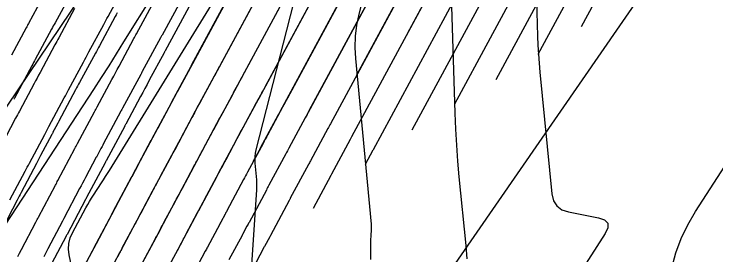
# Model space of a CAD drawing. Extents: x 1005228 to 1008882, y 1883389 to 1885754.
# Drawn here: x 1008436.1 to 1008520.4, y 1884925.7 to 1884954.6 of the extents above; entities that cross this region are included whole.
import ezdxf

# ---------------------------------------------------------------- set-up
doc = ezdxf.new("R2010")
doc.units = 0
for name, color, linetype in [('ATDIMS', 7, 'Continuous'), ('C-ANNO-NOTE', 7, 'Continuous'), ('R_Erosion', 7, 'Continuous'), ('S_BRIDGE', 7, 'Continuous'), ('TSOBSTACLE', 7, 'Continuous')]:
    doc.layers.add(name, color=color, linetype=linetype)

msp = doc.modelspace()

# ---------------------------------------------------------------- linework, layer by layer
at = {"layer": 'ATDIMS'}
for points in [[(1008509.375, 1884999.441), (1008507.141, 1884995.533), (1008507.055, 1884995.382), (1008506.882, 1884995.079), (1008504.703, 1884991.266), (1008504.666, 1884991.202), (1008504.63, 1884991.137), (1008504.593, 1884991.073), (1008504.556, 1884991.009), (1008504.262, 1884990.493), (1008502.198, 1884986.875), (1008501.684, 1884985.973), (1008498.303, 1884980.046), (1008498.277, 1884980), (1008498.251, 1884979.955), (1008498.226, 1884979.909), (1008498.201, 1884979.863), (1008483.318, 1884952.245)], [(1008435.614, 1884932.283), (1008437.443, 1884935.741), (1008437.57, 1884935.982), (1008437.697, 1884936.223), (1008437.825, 1884936.464), (1008437.953, 1884936.704), (1008439.787, 1884940.157), (1008439.915, 1884940.398), (1008440.043, 1884940.639), (1008440.171, 1884940.88), (1008440.3, 1884941.12), (1008442.139, 1884944.568), (1008442.268, 1884944.809), (1008442.397, 1884945.05), (1008442.526, 1884945.291), (1008442.655, 1884945.531), (1008444.427, 1884948.836), (1008444.594, 1884949.146), (1008444.76, 1884949.456), (1008444.927, 1884949.766), (1008445.093, 1884950.076), (1008446.873, 1884953.378), (1008447.002, 1884953.618), (1008447.132, 1884953.858), (1008447.261, 1884954.098), (1008447.391, 1884954.338), (1008469.421, 1884995.125)], [(1008475.561, 1884992.07), (1008453.873, 1884952.102), (1008453.827, 1884952.017), (1008453.781, 1884951.932), (1008453.735, 1884951.848), (1008453.689, 1884951.763), (1008451.493, 1884947.707), (1008451.446, 1884947.621), (1008451.4, 1884947.536), (1008451.354, 1884947.45), (1008451.308, 1884947.365), (1008449.124, 1884943.304), (1008449.078, 1884943.218), (1008449.032, 1884943.132), (1008448.986, 1884943.047), (1008448.94, 1884942.961), (1008446.819, 1884938.99), (1008446.748, 1884938.856), (1008446.676, 1884938.722), (1008446.605, 1884938.588), (1008446.533, 1884938.454), (1008446.026, 1884937.5), (1008445.987, 1884937.426), (1008445.974, 1884937.401), (1008444.686, 1884934.969), (1008444.51, 1884934.637), (1008444.334, 1884934.304), (1008444.159, 1884933.972), (1008443.984, 1884933.639), (1008442.094, 1884930.049), (1008442.049, 1884929.965), (1008442.005, 1884929.88), (1008441.96, 1884929.795), (1008441.916, 1884929.71), (1008440.179, 1884926.387), (1008439.934, 1884925.917), (1008439.69, 1884925.448)], [(1008451.026, 1884923.752), (1008453.055, 1884927.578), (1008453.143, 1884927.744), (1008453.231, 1884927.91), (1008453.319, 1884928.075), (1008453.407, 1884928.241), (1008455.371, 1884931.932), (1008455.475, 1884932.128), (1008455.58, 1884932.324), (1008455.684, 1884932.519), (1008455.789, 1884932.715), (1008457.698, 1884936.291), (1008457.817, 1884936.513), (1008457.935, 1884936.734), (1008458.054, 1884936.955), (1008458.172, 1884937.177), (1008460.015, 1884940.615), (1008460.156, 1884940.878), (1008460.297, 1884941.141), (1008460.439, 1884941.404), (1008460.58, 1884941.667), (1008462.356, 1884944.969), (1008462.511, 1884945.257), (1008462.666, 1884945.544), (1008462.821, 1884945.832), (1008462.976, 1884946.119), (1008484.933, 1884986.864)], [(1008490.289, 1884984.154), (1008468.932, 1884944.523), (1008468.786, 1884944.252), (1008468.64, 1884943.981), (1008468.493, 1884943.709), (1008468.347, 1884943.438), (1008466.536, 1884940.074), (1008466.403, 1884939.826), (1008466.269, 1884939.578), (1008466.136, 1884939.33), (1008466.003, 1884939.082), (1008464.143, 1884935.615), (1008464.024, 1884935.394), (1008463.905, 1884935.172), (1008463.787, 1884934.951), (1008463.668, 1884934.729), (1008461.659, 1884930.97), (1008461.603, 1884930.866), (1008461.548, 1884930.763), (1008461.493, 1884930.659), (1008461.437, 1884930.555), (1008460.929, 1884929.602), (1008460.87, 1884929.492), (1008460.811, 1884929.382), (1008459.328, 1884926.595), (1008459.262, 1884926.472), (1008459.197, 1884926.35), (1008459.132, 1884926.227), (1008459.067, 1884926.105), (1008457.003, 1884922.216)], [(1008483.913, 1884940.701), (1008503.486, 1884977.021)]]:
    msp.add_lwpolyline(points, dxfattribs=at)
at = {"layer": 'C-ANNO-NOTE'}
for points in [[(1008488.403, 1884962.037), (1008489.016, 1884942.702), (1008489.093, 1884940.785), (1008489.202, 1884938.869), (1008489.343, 1884936.956), (1008489.516, 1884935.045), (1008490.332, 1884926.796), (1008490.46, 1884925.189)], [(1008478.9, 1884960.128), (1008477.491, 1884954.597), (1008477.214, 1884953.278), (1008477.053, 1884951.95), (1008477.007, 1884950.613), (1008477.077, 1884949.267), (1008478.963, 1884929.371), (1008478.976, 1884929.199), (1008478.982, 1884929.026), (1008478.981, 1884928.853), (1008478.973, 1884928.681), (1008478.929, 1884927.989), (1008478.919, 1884927.816), (1008478.911, 1884927.643), (1008478.907, 1884927.47), (1008478.904, 1884927.297), (1008478.892, 1884925.114)], [(1008444.177, 1884956.845), (1008426.347, 1884930.41)], [(1008435.123, 1884929.376), (1008445.684, 1884945.572), (1008446.601, 1884946.989), (1008447.509, 1884948.412), (1008448.408, 1884949.841), (1008449.297, 1884951.275), (1008452.834, 1884957.027)], [(1008498.81, 1884956.338), (1008498.949, 1884951.977), (1008498.992, 1884950.888), (1008499.054, 1884949.799), (1008499.134, 1884948.712), (1008499.233, 1884947.626), (1008500.679, 1884933.01), (1008500.871, 1884932.188), (1008501.266, 1884931.55), (1008501.864, 1884931.098), (1008502.665, 1884930.831), (1008506.273, 1884930.13), (1008507, 1884929.881), (1008507.377, 1884929.482), (1008507.404, 1884928.933), (1008507.081, 1884928.236), (1008503.061, 1884921.998)], [(1008469.642, 1884955.992), (1008465.138, 1884938.31), (1008465.055, 1884937.915), (1008465.007, 1884937.518), (1008464.993, 1884937.118), (1008465.014, 1884936.715), (1008465.168, 1884935.099), (1008465.198, 1884934.695), (1008465.212, 1884934.29), (1008465.21, 1884933.886), (1008465.192, 1884933.481), (1008464.066, 1884916.074)]]:
    msp.add_lwpolyline(points, dxfattribs=at)
at = {"layer": 'R_Erosion'}
msp.add_lwpolyline([(1008518.846, 1884967.78), (1008232.578, 1884553.15), (1008225.876, 1884516.019)], dxfattribs=at)
at = {"layer": 'S_BRIDGE'}
for points in [[(1008515.078, 1884924.117), (1008515.567, 1884925.901), (1008516.205, 1884927.623), (1008516.992, 1884929.282), (1008517.926, 1884930.878), (1008526.188, 1884943.695), (1008526.559, 1884944.226), (1008526.967, 1884944.724), (1008527.412, 1884945.189), (1008527.894, 1884945.622), (1008529.897, 1884947.286), (1008530.367, 1884947.725), (1008530.776, 1884948.21), (1008531.124, 1884948.739), (1008531.412, 1884949.315), (1008534.97, 1884957.602), (1008535.683, 1884958.942), (1008536.591, 1884960.095), (1008537.695, 1884961.063), (1008538.996, 1884961.845), (1008547.383, 1884965.98)], [(1008444.318, 1884918.186), (1008442.721, 1884925.681), (1008442.633, 1884926.373), (1008442.668, 1884927.047), (1008442.826, 1884927.703), (1008443.107, 1884928.341), (1008444.738, 1884931.34), (1008444.953, 1884931.726), (1008445.175, 1884932.108), (1008445.406, 1884932.485), (1008445.644, 1884932.858), (1008446.61, 1884934.34), (1008446.85, 1884934.711), (1008447.088, 1884935.084), (1008447.324, 1884935.459), (1008447.557, 1884935.835), (1008461.734, 1884958.89)]]:
    msp.add_lwpolyline(points, dxfattribs=at)
at = {"layer": 'TSOBSTACLE'}
for points in [[(1008477.261, 1884947.33), (1008495.528, 1884981.228), (1008495.567, 1884981.299), (1008495.606, 1884981.37), (1008495.646, 1884981.441), (1008495.686, 1884981.512), (1008499.342, 1884987.921), (1008499.67, 1884988.497), (1008501.545, 1884991.783), (1008501.838, 1884992.297), (1008501.911, 1884992.425), (1008501.984, 1884992.553), (1008502.058, 1884992.681), (1008502.131, 1884992.81), (1008503.856, 1884995.829), (1008504.035, 1884996.142), (1008504.334, 1884996.665), (1008504.454, 1884996.874), (1008504.573, 1884997.084), (1008506.533, 1885000.512), (1008506.689, 1885000.785), (1008506.884, 1885001.127), (1008507.001, 1885001.332), (1008509.017, 1885004.856)], [(1008499.034, 1884949.787), (1008511.421, 1884972.772), (1008511.449, 1884972.824), (1008511.478, 1884972.876), (1008511.507, 1884972.928), (1008511.536, 1884972.98), (1008516.026, 1884980.851), (1008516.125, 1884981.024), (1008516.157, 1884981.081), (1008518.307, 1884984.849), (1008518.508, 1884985.201), (1008518.566, 1884985.301), (1008518.623, 1884985.402), (1008520.841, 1884989.283), (1008520.917, 1884989.416), (1008521.031, 1884989.616), (1008521.069, 1884989.682), (1008523.418, 1884993.792), (1008523.515, 1884993.96), (1008525.492, 1884997.416)], [(1008494, 1884946.77), (1008508.765, 1884974.168), (1008508.798, 1884974.23), (1008508.833, 1884974.292), (1008508.867, 1884974.353), (1008508.902, 1884974.415), (1008513.336, 1884982.189), (1008513.446, 1884982.382), (1008513.557, 1884982.575), (1008515.409, 1884985.821), (1008515.614, 1884986.18), (1008515.818, 1884986.538), (1008515.869, 1884986.628), (1008515.921, 1884986.717), (1008515.972, 1884986.807), (1008516.023, 1884986.897), (1008517.965, 1884990.296), (1008518.092, 1884990.517), (1008518.302, 1884990.886), (1008518.386, 1884991.033), (1008518.471, 1884991.18), (1008520.527, 1884994.777)], [(1008436.56, 1884925.49), (1008436.773, 1884925.895), (1008436.985, 1884926.3), (1008438.731, 1884929.618), (1008438.809, 1884929.767), (1008438.887, 1884929.915), (1008438.966, 1884930.063), (1008439.044, 1884930.211), (1008441.067, 1884934.038), (1008441.145, 1884934.187), (1008441.224, 1884934.336), (1008441.303, 1884934.484), (1008441.382, 1884934.633), (1008443.411, 1884938.453), (1008443.49, 1884938.602), (1008443.569, 1884938.751), (1008443.649, 1884938.9), (1008443.728, 1884939.049), (1008445.764, 1884942.864), (1008445.844, 1884943.013), (1008445.924, 1884943.162), (1008446.003, 1884943.311), (1008446.083, 1884943.46), (1008447.855, 1884946.765), (1008448.071, 1884947.167), (1008448.287, 1884947.569), (1008448.503, 1884947.97), (1008448.719, 1884948.372), (1008450.498, 1884951.674), (1008450.578, 1884951.822), (1008450.658, 1884951.971), (1008450.738, 1884952.119), (1008450.819, 1884952.267), (1008472.99, 1884993.316)], [(1008476.559, 1884991.506), (1008454.246, 1884950.197), (1008454.216, 1884950.14), (1008454.185, 1884950.083), (1008454.154, 1884950.026), (1008454.124, 1884949.97), (1008452.345, 1884946.668), (1008452.079, 1884946.175), (1008451.814, 1884945.681), (1008451.549, 1884945.188), (1008451.284, 1884944.694), (1008449.511, 1884941.389), (1008449.481, 1884941.332), (1008449.45, 1884941.275), (1008449.42, 1884941.218), (1008449.389, 1884941.161), (1008447.157, 1884936.978), (1008447.126, 1884936.921), (1008447.096, 1884936.864), (1008447.066, 1884936.807), (1008447.035, 1884936.75), (1008444.811, 1884932.562), (1008444.781, 1884932.505), (1008444.751, 1884932.448), (1008444.721, 1884932.391), (1008444.69, 1884932.335), (1008442.473, 1884928.14), (1008442.444, 1884928.084), (1008442.414, 1884928.028), (1008442.384, 1884927.971), (1008442.355, 1884927.915), (1008440.609, 1884924.596)], [(1008443.353, 1884922.075), (1008445.518, 1884926.172), (1008445.558, 1884926.248), (1008445.598, 1884926.324), (1008445.638, 1884926.399), (1008445.678, 1884926.475), (1008447.868, 1884930.606), (1008447.904, 1884930.673), (1008447.94, 1884930.741), (1008447.976, 1884930.809), (1008448.012, 1884930.877), (1008450.224, 1884935.032), (1008450.256, 1884935.094), (1008450.289, 1884935.155), (1008450.322, 1884935.217), (1008450.355, 1884935.278), (1008452.584, 1884939.453), (1008452.614, 1884939.509), (1008452.644, 1884939.566), (1008452.675, 1884939.622), (1008452.705, 1884939.678), (1008454.95, 1884943.868), (1008454.978, 1884943.92), (1008455.007, 1884943.972), (1008455.035, 1884944.025), (1008455.063, 1884944.077), (1008457.326, 1884948.284), (1008457.375, 1884948.376), (1008457.425, 1884948.468), (1008479.718, 1884989.835)], [(1008479.731, 1884989.86), (1008458.087, 1884949.696), (1008458.03, 1884949.591), (1008455.719, 1884945.298), (1008455.688, 1884945.241), (1008455.657, 1884945.184), (1008453.357, 1884940.896), (1008453.324, 1884940.835), (1008453.292, 1884940.774), (1008450.976, 1884936.444), (1008450.919, 1884936.336), (1008450.314, 1884935.202), (1008450.264, 1884935.108), (1008448.654, 1884932.084), (1008448.616, 1884932.013), (1008448.578, 1884931.941), (1008446.313, 1884927.674), (1008446.272, 1884927.596), (1008446.231, 1884927.518), (1008443.979, 1884923.26)], [(1008482.371, 1884988.434), (1008460.806, 1884948.419), (1008460.755, 1884948.323), (1008460.704, 1884948.228), (1008460.652, 1884948.132), (1008460.601, 1884948.037), (1008458.445, 1884944.032), (1008458.389, 1884943.929), (1008458.333, 1884943.825), (1008458.278, 1884943.722), (1008458.222, 1884943.618), (1008456.088, 1884939.641), (1008456.029, 1884939.53), (1008455.969, 1884939.419), (1008455.91, 1884939.308), (1008455.851, 1884939.198), (1008453.647, 1884935.075), (1008453.595, 1884934.977), (1008453.438, 1884934.684), (1008453.025, 1884933.909), (1008452.98, 1884933.824), (1008452.934, 1884933.739), (1008452.889, 1884933.654), (1008452.844, 1884933.569), (1008451.399, 1884930.856), (1008451.33, 1884930.726), (1008451.261, 1884930.597), (1008451.193, 1884930.468), (1008451.124, 1884930.338), (1008449.065, 1884926.459), (1008448.991, 1884926.32), (1008448.917, 1884926.18), (1008448.843, 1884926.041), (1008448.769, 1884925.901), (1008446.736, 1884922.056)], [(1008482.325, 1884988.35), (1008460.2, 1884947.294), (1008460.11, 1884947.127), (1008460.021, 1884946.96), (1008459.931, 1884946.793), (1008459.841, 1884946.626), (1008457.857, 1884942.938), (1008457.754, 1884942.747), (1008457.652, 1884942.557), (1008457.55, 1884942.366), (1008457.447, 1884942.175), (1008455.51, 1884938.561), (1008455.4, 1884938.356), (1008455.29, 1884938.15), (1008455.18, 1884937.944), (1008455.07, 1884937.738), (1008453.173, 1884934.187), (1008453.054, 1884933.963), (1008452.934, 1884933.739), (1008452.815, 1884933.516), (1008452.696, 1884933.292), (1008450.846, 1884929.815), (1008450.716, 1884929.57), (1008450.586, 1884929.325), (1008450.456, 1884929.08), (1008450.326, 1884928.835), (1008448.53, 1884925.449)], [(1008451.817, 1884925.245), (1008453.67, 1884928.735), (1008453.788, 1884928.958), (1008453.907, 1884929.181), (1008454.025, 1884929.404), (1008454.144, 1884929.627), (1008455.47, 1884932.119), (1008455.525, 1884932.221), (1008455.58, 1884932.324), (1008455.634, 1884932.426), (1008455.689, 1884932.529), (1008456.197, 1884933.482), (1008456.257, 1884933.594), (1008456.317, 1884933.707), (1008458.41, 1884937.621), (1008458.512, 1884937.812), (1008458.615, 1884938.004), (1008458.717, 1884938.195), (1008458.82, 1884938.386), (1008460.787, 1884942.052), (1008460.883, 1884942.231), (1008460.979, 1884942.409), (1008461.075, 1884942.588), (1008461.171, 1884942.767), (1008463.172, 1884946.483), (1008463.26, 1884946.648), (1008463.349, 1884946.812), (1008463.438, 1884946.976), (1008463.526, 1884947.141), (1008485.01, 1884987.007)], [(1008504.236, 1884953.114), (1008514.102, 1884971.424), (1008514.112, 1884971.442), (1008514.123, 1884971.461), (1008514.133, 1884971.479), (1008514.143, 1884971.497), (1008518.716, 1884979.513), (1008518.758, 1884979.588), (1008521.161, 1884983.798), (1008521.223, 1884983.907), (1008522.715, 1884986.519)], [(1008454.457, 1884923.819), (1008456.356, 1884927.397), (1008456.454, 1884927.581), (1008456.552, 1884927.766), (1008456.65, 1884927.95), (1008456.748, 1884928.134), (1008458.141, 1884930.75), (1008458.183, 1884930.829), (1008458.225, 1884930.908), (1008458.267, 1884930.987), (1008458.309, 1884931.066), (1008458.817, 1884932.019), (1008458.86, 1884932.099), (1008458.903, 1884932.179), (1008458.945, 1884932.258), (1008458.988, 1884932.338), (1008460.969, 1884936.044), (1008461.115, 1884936.316), (1008461.26, 1884936.588), (1008461.406, 1884936.86), (1008461.552, 1884937.132), (1008463.351, 1884940.486), (1008463.488, 1884940.74), (1008463.624, 1884940.994), (1008463.761, 1884941.248), (1008463.897, 1884941.501), (1008465.743, 1884944.929), (1008465.869, 1884945.163), (1008465.994, 1884945.396), (1008466.12, 1884945.63), (1008466.246, 1884945.863), (1008487.649, 1884985.581)], [(1008455.711, 1884926.182), (1008455.876, 1884926.494), (1008455.893, 1884926.527), (1008458.176, 1884930.816), (1008458.2, 1884930.862), (1008458.225, 1884930.908), (1008458.249, 1884930.954), (1008458.274, 1884931), (1008460.492, 1884935.153), (1008460.536, 1884935.235), (1008460.58, 1884935.318), (1008460.625, 1884935.401), (1008460.669, 1884935.484), (1008462.79, 1884939.441), (1008462.866, 1884939.583), (1008462.942, 1884939.725), (1008463.019, 1884939.867), (1008463.095, 1884940.009), (1008465.102, 1884943.739), (1008465.206, 1884943.934), (1008465.311, 1884944.129), (1008465.416, 1884944.323), (1008465.521, 1884944.518), (1008487.541, 1884985.379)], [(1008464.868, 1884936.968), (1008465.565, 1884938.267), (1008465.599, 1884938.331), (1008465.702, 1884938.522), (1008467.86, 1884942.534), (1008467.908, 1884942.623), (1008467.956, 1884942.713), (1008468.005, 1884942.802), (1008468.053, 1884942.892), (1008490.183, 1884983.958)], [(1008492.928, 1884982.727), (1008471.509, 1884942.98), (1008471.397, 1884942.773), (1008471.285, 1884942.565), (1008471.173, 1884942.357), (1008471.061, 1884942.149), (1008469.107, 1884938.52), (1008469.011, 1884938.341), (1008468.915, 1884938.162), (1008468.818, 1884937.983), (1008468.722, 1884937.804), (1008466.707, 1884934.049), (1008466.629, 1884933.903), (1008466.551, 1884933.756), (1008466.472, 1884933.61), (1008466.394, 1884933.464), (1008464.319, 1884929.583), (1008464.256, 1884929.465), (1008464.193, 1884929.347), (1008464.13, 1884929.229), (1008464.067, 1884929.111), (1008463.549, 1884928.139), (1008463.499, 1884928.045), (1008463.482, 1884928.014), (1008461.907, 1884925.056)], [(1008492.856, 1884982.593), (1008471.116, 1884942.252)], [(1008495.568, 1884981.301), (1008474.085, 1884941.437), (1008474.008, 1884941.293), (1008473.93, 1884941.149), (1008473.852, 1884941.005), (1008473.775, 1884940.861), (1008471.678, 1884936.966), (1008471.619, 1884936.856), (1008471.56, 1884936.747), (1008471.501, 1884936.637), (1008471.442, 1884936.527), (1008469.272, 1884932.483), (1008469.234, 1884932.412), (1008469.196, 1884932.341), (1008469.158, 1884932.27), (1008469.12, 1884932.198), (1008466.878, 1884928.006), (1008466.838, 1884927.931), (1008466.798, 1884927.856), (1008466.169, 1884926.676), (1008466.152, 1884926.645), (1008464.556, 1884923.646)], [(1008472.038, 1884931.292), (1008474.161, 1884935.249), (1008474.205, 1884935.331), (1008474.249, 1884935.413), (1008476.488, 1884939.572), (1008476.575, 1884939.733), (1008476.662, 1884939.895), (1008498.207, 1884979.874)], [(1008478.281, 1884936.572), (1008479.202, 1884938.284), (1008479.239, 1884938.352), (1008500.847, 1884978.448)], [(1008506.125, 1884975.594), (1008488.981, 1884943.781)], [(1008439.941, 1884957.379), (1008437.842, 1884953.484), (1008437.774, 1884953.358), (1008437.706, 1884953.231), (1008437.639, 1884953.105), (1008437.571, 1884952.978), (1008435.798, 1884949.673)], [(1008442.995, 1884957.214), (1008441.025, 1884953.577), (1008440.923, 1884953.388), (1008440.82, 1884953.198), (1008440.718, 1884953.008), (1008440.616, 1884952.818), (1008438.655, 1884949.174), (1008438.553, 1884948.984), (1008438.452, 1884948.795), (1008438.35, 1884948.605), (1008438.248, 1884948.415), (1008436.154, 1884944.494), (1008436.125, 1884944.439), (1008436.096, 1884944.384)], [(1008443.369, 1884955.308), (1008441.468, 1884951.78), (1008441.351, 1884951.562), (1008441.233, 1884951.344), (1008441.116, 1884951.126), (1008440.999, 1884950.907), (1008439.227, 1884947.602), (1008439.048, 1884947.27), (1008438.87, 1884946.937), (1008438.692, 1884946.605), (1008438.515, 1884946.272), (1008436.749, 1884942.963), (1008436.633, 1884942.745), (1008436.516, 1884942.526), (1008436.4, 1884942.308), (1008436.283, 1884942.089), (1008434.403, 1884938.549)], [(1008448.491, 1884954.764), (1008448.371, 1884954.541), (1008448.25, 1884954.319), (1008446.351, 1884950.813), (1008446.231, 1884950.59), (1008446.11, 1884950.367), (1008445.99, 1884950.144), (1008445.87, 1884949.921), (1008443.982, 1884946.41), (1008443.862, 1884946.187), (1008443.742, 1884945.963), (1008443.622, 1884945.74), (1008443.502, 1884945.516), (1008441.487, 1884941.742), (1008441.436, 1884941.648), (1008441.386, 1884941.553), (1008441.336, 1884941.459), (1008441.285, 1884941.364), (1008440.778, 1884940.411), (1008440.744, 1884940.346), (1008440.71, 1884940.282), (1008440.676, 1884940.217), (1008440.642, 1884940.153), (1008439.292, 1884937.604), (1008439.168, 1884937.37), (1008439.044, 1884937.136), (1008438.92, 1884936.901), (1008438.797, 1884936.667), (1008436.949, 1884933.156), (1008436.832, 1884932.934), (1008436.715, 1884932.711), (1008436.598, 1884932.488), (1008436.482, 1884932.265), (1008434.745, 1884928.941)]]:
    msp.add_lwpolyline(points, dxfattribs=at)

doc.saveas('drawing.dxf')
